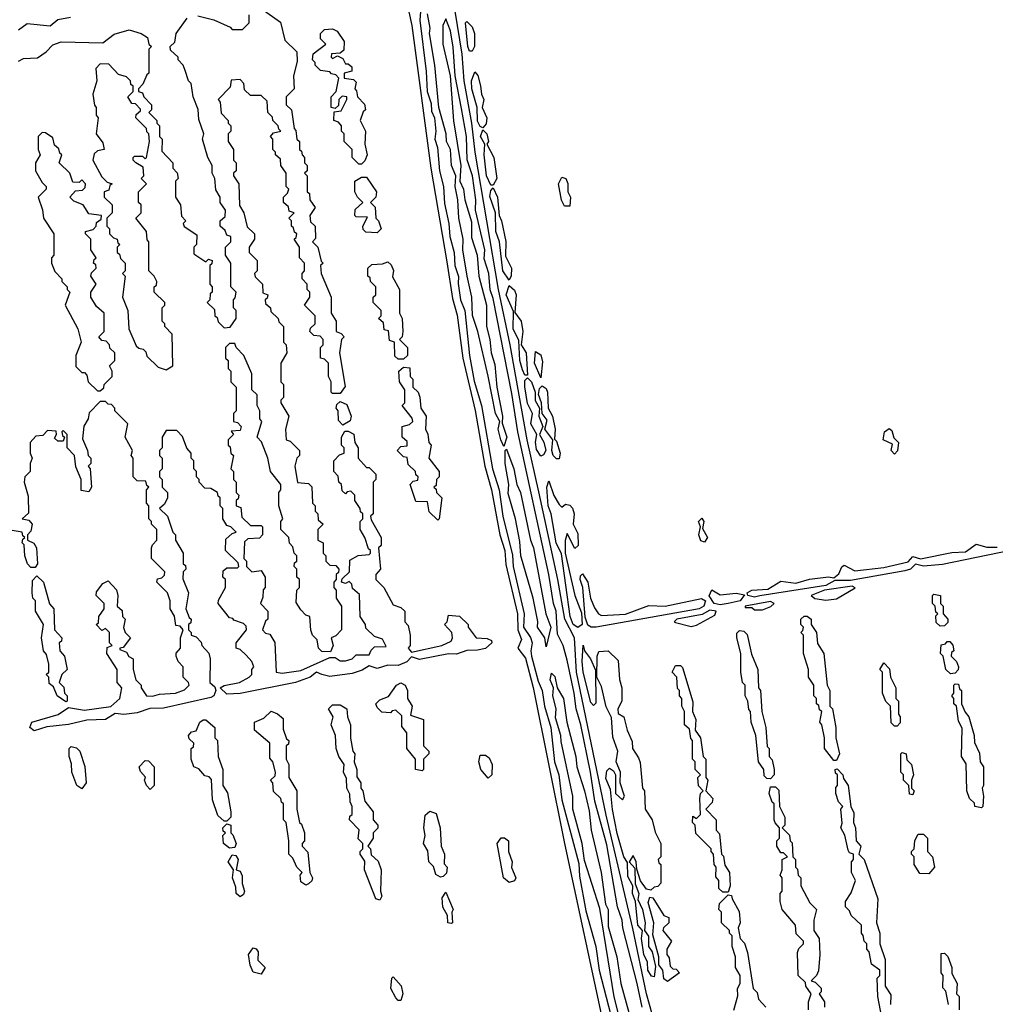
# Model space of a CAD drawing. Extents: x 2737310 to 2869991, y 870230 to 1012730.
# Tile 306 of 479: x 2790160 to 2793858, y 947456 to 951187. Entities that reach past the tile are written whole.
import ezdxf

# ---------------------------------------------------------------- set-up
doc = ezdxf.new("R2010")
doc.units = 0

msp = doc.modelspace()

# ---------------------------------------------------------------- linework, layer by layer
at = {"layer": '0CON02XD'}
for points in [[(2791612.3, 951322.3), (2791645.7, 951165), (2791718.1, 950625), (2791778.9, 950268.9), (2791800.3, 950130.3), (2791817.4, 950067.4), (2791840, 949905), (2791886.3, 949706.3), (2791923.1, 949495), (2791947.8, 949405), (2791980, 949235), (2791998.5, 949175), (2792002.6, 949122.6), (2792046.5, 948935), (2792048.2, 948875), (2792061.4, 948838.6), (2792047.5, 948805), (2792076.9, 948766.9), (2792106.2, 948656.2), (2792224.3, 948065), (2792375.6, 947365)], [(2792558.6, 947415), (2792535.6, 947495), (2792483.3, 947743.3), (2792382.6, 948172.6), (2792270.6, 948715), (2792263.3, 948845), (2792225.5, 948915), (2792199.4, 949065), (2792127.5, 949397.5), (2792083.3, 949595), (2792019.4, 949955), (2791974.4, 950165), (2791885.6, 950685.6), (2791873.3, 950795), (2791844.4, 950955), (2791836.7, 951056.7), (2791801.9, 951275)], [(2791075, 951230), (2791148.3, 951178.3), (2791165, 951110), (2791210, 951065), (2791211.7, 951028.3), (2791197.5, 950975), (2791200, 950925), (2791170, 950895), (2791170, 950865), (2791190, 950845), (2791200, 950775), (2791207, 950767), (2791210, 950735), (2791220, 950725), (2791220, 950695), (2791228.3, 950688.3), (2791230, 950675), (2791240, 950665), (2791240, 950645), (2791250, 950635), (2791250, 950615), (2791240, 950605), (2791250, 950595), (2791250, 950535), (2791258.3, 950528.3), (2791260, 950505), (2791280, 950475), (2791260, 950445), (2791261.7, 950421.7), (2791280, 950405), (2791281.7, 950358.3), (2791270, 950345), (2791290, 950325), (2791302.5, 950272.5), (2791310, 950265), (2791300, 950255), (2791302.5, 950225), (2791340, 950135), (2791340, 950075), (2791360, 950045), (2791360, 950005), (2791378.3, 949998.3), (2791390, 949985), (2791380, 949975), (2791372.5, 949925), (2791393, 949797), (2791375, 949770), (2791345, 949770), (2791340, 949775), (2791340, 949815), (2791330, 949835), (2791330, 949885), (2791315, 949900), (2791300, 949905), (2791300, 949945), (2791310, 949955), (2791310, 949975), (2791298.3, 949988.3), (2791275, 949990), (2791260, 950005), (2791261.7, 950018.3), (2791280, 950035), (2791280, 950065), (2791240, 950105), (2791260, 950135), (2791260, 950155), (2791250, 950165), (2791250, 950185), (2791230, 950205), (2791230, 950225), (2791240, 950235), (2791240, 950265), (2791220, 950285), (2791220, 950325), (2791200, 950355), (2791208.3, 950361.7), (2791210, 950375), (2791201.7, 950381.7), (2791198.3, 950398.3), (2791190, 950405), (2791190, 950425), (2791180, 950435), (2791200, 950455), (2791181.7, 950461.7), (2791178.3, 950478.3), (2791160, 950495), (2791160, 950515), (2791175, 950530), (2791180, 950545), (2791170, 950555), (2791170, 950605), (2791150, 950635), (2791148.3, 950658.3), (2791130, 950675), (2791130, 950685), (2791120, 950695), (2791120, 950735), (2791110, 950745), (2791121.7, 950758.3), (2791150, 950765), (2791141.7, 950771.7), (2791140, 950785), (2791120, 950805), (2791118.3, 950818.3), (2791100, 950835), (2791098.3, 950878.3), (2791075, 950900), (2791035, 950900), (2791011.7, 950921.7), (2791010, 950945), (2790995, 950960), (2790961.7, 950958.3), (2790958.3, 950931.7), (2790912.5, 950885), (2790920, 950875), (2790923, 950833), (2790950, 950805), (2790950, 950795), (2790960, 950785), (2790960, 950765), (2790950, 950755), (2790950, 950725), (2790970, 950695), (2790970, 950655), (2790980, 950645), (2790980, 950615), (2790970, 950605), (2790970, 950595), (2790990, 950565), (2790993, 950483), (2791010, 950455), (2791021.7, 950401.7), (2791050, 950375), (2791050, 950355), (2791030, 950325), (2791030, 950305), (2791060, 950275), (2791060, 950235), (2791050, 950225), (2791053, 950213), (2791080, 950185), (2791081.7, 950151.7), (2791100, 950145), (2791098.3, 950131.7), (2791090, 950125), (2791091.7, 950111.7), (2791110, 950095), (2791111.7, 950081.7), (2791140, 950055), (2791141.7, 950041.7), (2791160, 950025), (2791160, 949965), (2791170, 949955), (2791172.5, 949925), (2791150, 949885), (2791150, 949815), (2791160, 949805), (2791160, 949755), (2791150, 949745), (2791150, 949735), (2791180, 949685), (2791167.5, 949635), (2791170, 949595), (2791185, 949590), (2791220, 949555), (2791220, 949535), (2791210, 949525), (2791202.5, 949495), (2791213, 949433), (2791255, 949430), (2791267, 949417), (2791270, 949355), (2791280, 949345), (2791280, 949325), (2791290, 949315), (2791291.7, 949291.7), (2791310, 949275), (2791290, 949255), (2791290, 949215), (2791310, 949205), (2791310, 949165), (2791320, 949155), (2791320, 949135), (2791335, 949120), (2791358.3, 949118.3), (2791370, 949105), (2791368.3, 949091.7), (2791360, 949085), (2791360, 949065), (2791350, 949055), (2791350, 949035), (2791360, 949025), (2791360, 948995), (2791380, 948965), (2791380, 948875), (2791358.3, 948851.7), (2791340, 948845), (2791347.5, 948815), (2791338.3, 948791.7), (2791305, 948792.5), (2791292.5, 948805), (2791287, 948837), (2791270, 948855), (2791263, 948873), (2791260, 948925), (2791245, 948930), (2791225, 948950), (2791208.3, 948978.3), (2791210, 949025), (2791220, 949035), (2791220, 949065), (2791210, 949075), (2791210, 949105), (2791200, 949115), (2791201.7, 949128.3), (2791210, 949135), (2791210, 949155), (2791200, 949165), (2791195, 949190), (2791183, 949203), (2791180, 949225), (2791150, 949255), (2791150, 949285), (2791157.5, 949295), (2791142.5, 949345), (2791142.5, 949395), (2791150, 949405), (2791150, 949425), (2791110, 949475), (2791100, 949525), (2791077, 949587), (2791060, 949605), (2791077.5, 949665), (2791070, 949675), (2791070, 949705), (2791060, 949725), (2791060, 949765), (2791040, 949785), (2791040, 949845), (2791010, 949915), (2790980, 949945), (2790975, 949960), (2790955, 949960), (2790940, 949945), (2790940, 949905), (2790950, 949895), (2790950, 949865), (2790960, 949855), (2790960, 949815), (2790980, 949795), (2790980, 949705), (2790970, 949695), (2790970, 949665), (2790985, 949660), (2791000, 949645), (2790995, 949630), (2790961.7, 949628.3), (2790970, 949615), (2790950, 949595), (2790950, 949575), (2790958.3, 949568.3), (2790960, 949545), (2790970, 949535), (2790960, 949485), (2790970, 949475), (2790970, 949445), (2790980, 949435), (2790980, 949395), (2790990, 949385), (2790988.3, 949371.7), (2790980, 949365), (2790980, 949345), (2790998.3, 949338.3), (2791001.7, 949301.7), (2791035, 949270), (2791075, 949270), (2791080, 949265), (2791080, 949235), (2791068.3, 949221.7), (2791025, 949220), (2791011.7, 949208.3), (2791010, 949145), (2791020, 949135), (2791020, 949115), (2791040, 949095), (2791075, 949100), (2791090, 949075), (2791090, 949035), (2791083, 949027), (2791081.7, 948998.3), (2791072.5, 948975), (2791100, 948945), (2791100, 948915), (2791091.7, 948908.3), (2791080, 948875), (2791091.7, 948861.7), (2791108.3, 948858.3), (2791127, 948827), (2791132.5, 948715), (2791155, 948710), (2791225, 948721.2), (2791335, 948770), (2791355, 948770), (2791375, 948757.5), (2791395, 948757.5), (2791420, 948765), (2791435, 948780), (2791485, 948780), (2791491.7, 948798.3), (2791505, 948810), (2791548.3, 948811.7), (2791535, 948840), (2791505, 948850), (2791471.7, 948881.7), (2791470, 948895), (2791450, 948925), (2791448.3, 949008.3), (2791421.7, 949031.7), (2791418.3, 949048.3), (2791408.3, 949058.3), (2791395, 949050), (2791380, 949055), (2791381.7, 949068.3), (2791410, 949095), (2791411.7, 949138.3), (2791443, 949157), (2791485, 949160), (2791490, 949165), (2791490, 949175), (2791481.7, 949181.7), (2791467.5, 949225), (2791450, 949255), (2791450, 949285), (2791460, 949295), (2791460, 949315), (2791451.7, 949321.7), (2791450, 949335), (2791430, 949365), (2791430, 949385), (2791415, 949400), (2791401.7, 949398.3), (2791395, 949390), (2791381.7, 949401.7), (2791380, 949425), (2791370, 949435), (2791367, 949457), (2791350, 949475), (2791350, 949515), (2791371.7, 949538.3), (2791390, 949545), (2791390, 949565), (2791380, 949575), (2791380, 949605), (2791392.5, 949627.5), (2791405, 949627.5), (2791425.9, 949615.9), (2791430, 949585), (2791442.5, 949565), (2791442.5, 949525), (2791475, 949490), (2791485, 949490), (2791510, 949465), (2791510, 949445), (2791500, 949435), (2791500, 949315), (2791490, 949305), (2791491.7, 949291.7), (2791530, 949225), (2791530, 949195), (2791520, 949185), (2791527.5, 949105), (2791510, 949085), (2791510, 949065), (2791540, 949035), (2791575, 948970), (2791605, 948960), (2791620, 948945), (2791620, 948905), (2791631.7, 948891.7), (2791640, 948855), (2791640, 948815), (2791632.5, 948805), (2791645, 948790), (2791760, 948815), (2791795, 948832.5), (2791800, 948845), (2791797.5, 948865), (2791770, 948895), (2791780, 948905), (2791785, 948930), (2791827, 948927), (2791860, 948895), (2791860, 948885), (2791890, 948845), (2791932.3, 948842.3), (2791947.5, 948835), (2791950, 948825), (2791925.4, 948804.6), (2791895, 948797.3), (2791855, 948797.1), (2791815, 948782.7), (2791785, 948784.4), (2791675, 948762.2), (2791645, 948772.5), (2791627, 948753), (2791595, 948740), (2791555, 948741.5), (2791515, 948728.9), (2791485, 948738.8), (2791458, 948722), (2791420.2, 948709.8), (2791335, 948697.9), (2791305.5, 948705.5)], [(2791680, 951235), (2791676.7, 951185), (2791700.7, 950990.7), (2791704, 950915), (2791719.3, 950869.3), (2791720.7, 950840.7), (2791732.5, 950815), (2791737.5, 950765), (2791733.8, 950735), (2791743, 950703), (2791751.2, 950615), (2791766.7, 950555), (2791770.5, 950490.5), (2791786.7, 950415), (2791790, 950365), (2791806.7, 950305), (2791808.8, 950255), (2791823.6, 950213.6), (2791822.3, 950187.7), (2791830, 950125), (2791846.7, 950085), (2791864.3, 949915), (2791882.3, 949817.7), (2791910, 949725), (2791952, 949485), (2791976.7, 949405), (2791990.8, 949305), (2792028.3, 949158.3), (2792030, 949115), (2792072, 948935), (2792068.8, 948885), (2792096.1, 948846.1), (2792102.5, 948825), (2792096.7, 948795), (2792100, 948775), (2792125, 948680), (2792140, 948645), (2792148.8, 948585), (2792173.3, 948505), (2792186.7, 948375), (2792203.8, 948325), (2792215, 948230), (2792279.3, 947989.3), (2792281.7, 947941.7), (2792305, 947810), (2792343.3, 947675), (2792356.7, 947585), (2792400, 947415)], [(2790352.5, 951195), (2790305, 951186.7), (2790275, 951163.1), (2790188.8, 951171.2), (2790155, 951148)], [(2790787.5, 950995), (2790780, 951015), (2790760, 951035), (2790760, 951045), (2790731.7, 951071.7), (2790730, 951085), (2790748.3, 951101.7), (2790752.5, 951135), (2790795, 951192.5)], [(2790835, 951201.2), (2790896.4, 951186.4), (2790958.3, 951158.3), (2790965, 951150), (2791005, 951150), (2791030, 951175), (2791030, 951205)], [(2792519.2, 947445), (2792500.8, 947535), (2792446.2, 947745), (2792443.3, 947775), (2792426.2, 947825), (2792385, 948060), (2792340, 948225), (2792323.8, 948335), (2792287.1, 948515), (2792268.8, 948575), (2792262, 948635), (2792235, 948760), (2792220, 948815), (2792198.3, 948858.3), (2792193.3, 948945), (2792183.3, 948975), (2792165.8, 949085), (2792048, 949625), (2792025, 949770), (2791955, 950130), (2791943.6, 950163.6), (2791938, 950225), (2791920.7, 950280.7), (2791923.3, 950315), (2791887.5, 950465), (2791888.8, 950505), (2791876, 950595), (2791856.4, 950656.4), (2791853.8, 950745), (2791835, 950850), (2791810, 950975), (2791803, 951083), (2791792.5, 951145), (2791775, 951190), (2791763.3, 951165), (2791763.8, 951095), (2791791.2, 950975), (2791804.1, 950804.1), (2791832.5, 950635), (2791827.5, 950575), (2791842.5, 950545), (2791847.5, 950505), (2791871.7, 950421.7), (2791871.7, 950361.7), (2791893.8, 950295), (2791900, 950215), (2791928.8, 950105), (2791928.8, 950025), (2791942, 949975), (2791946.7, 949925), (2791960.7, 949880.7), (2791968.8, 949795), (2791990, 949685), (2791988.3, 949658.3), (2792006.7, 949605), (2791995, 949570), (2791983.3, 949595), (2791973.3, 949635), (2791980, 949665), (2791963.3, 949695), (2791936.1, 949836.1), (2791896.7, 950005), (2791876, 950066), (2791874, 950135), (2791856.2, 950215), (2791840, 950315), (2791841.2, 950355), (2791823.8, 950435), (2791820, 950505), (2791810, 950555), (2791812.5, 950595), (2791796.7, 950635), (2791793.3, 950695), (2791777.5, 950725), (2791776.7, 950755), (2791748.8, 950855), (2791733.8, 951015), (2791713.3, 951135), (2791716, 951155), (2791705, 951210)], [(2791875, 951067.5), (2791865, 951067.5), (2791858, 951085), (2791850, 951175), (2791855, 951180), (2791875, 951160), (2791883.3, 951135), (2791883.8, 951085), (2791875, 951067.5)], [(2790155, 951030), (2790175, 951040), (2790227, 951043), (2790260, 951065), (2790285, 951092.5), (2790317, 951103), (2790475, 951100), (2790518.3, 951131.7), (2790575, 951148.8), (2790620, 951135), (2790645, 951120), (2790650, 951095), (2790660, 951085), (2790650, 951075), (2790650, 950985), (2790641.7, 950978.3), (2790627, 950943), (2790610, 950925), (2790610, 950915), (2790625, 950910), (2790630, 950895), (2790660, 950865), (2790660, 950845), (2790650, 950835), (2790680, 950805), (2790680, 950795), (2790690, 950785), (2790690, 950745), (2790700, 950735), (2790698.3, 950688.3), (2790740, 950645), (2790740, 950625), (2790757, 950607), (2790760, 950585), (2790750, 950575), (2790750, 950515), (2790770, 950485), (2790773, 950443), (2790790, 950425), (2790780, 950415), (2790783, 950403), (2790831.7, 950371.7), (2790830, 950335), (2790820, 950325), (2790820, 950300), (2790865, 950270), (2790875, 950280), (2790890, 950275), (2790888.3, 950261.7), (2790880, 950255), (2790880, 950185), (2790890, 950175), (2790890, 950155), (2790881.7, 950148.3), (2790880, 950125), (2790870, 950115), (2790898.3, 950088.3), (2790900, 950065), (2790908.3, 950058.3), (2790911.7, 950041.7), (2790935, 950020), (2790958.3, 950021.7), (2790980, 950055), (2790980, 950085), (2790970, 950095), (2790970, 950125), (2790977, 950133), (2790980, 950155), (2790960, 950175), (2790960, 950265), (2790940, 950295), (2790940, 950325), (2790960, 950345), (2790960, 950365), (2790945, 950370), (2790938.3, 950388.3), (2790920, 950405), (2790920, 950425), (2790938.3, 950441.7), (2790940, 950465), (2790920, 950495), (2790920, 950515), (2790903, 950543), (2790900, 950585), (2790890, 950605), (2790890, 950635), (2790872.5, 950665), (2790852.5, 950735), (2790857.5, 950755), (2790838.3, 950808.3), (2790837, 950847), (2790817.5, 950895), (2790810, 950945), (2790800, 950955), (2790787.5, 950995)], [(2791455, 950640), (2791445, 950640), (2791420, 950665), (2791420, 950695), (2791390, 950725), (2791390, 950755), (2791380, 950765), (2791380, 950785), (2791368.3, 950798.3), (2791350, 950805), (2791351.7, 950838.3), (2791378.3, 950841.7), (2791400, 950885), (2791400, 950895), (2791382.5, 950897.5), (2791370, 950885), (2791368.3, 950861.7), (2791355, 950850), (2791340, 950855), (2791340, 950895), (2791360, 950915), (2791370, 950965), (2791358.3, 950978.3), (2791341.7, 950981.7), (2791335, 950990), (2791300, 950995), (2791280, 951015), (2791280, 951025), (2791270, 951035), (2791271.7, 951058.3), (2791320, 951095), (2791300, 951115), (2791300, 951135), (2791315, 951150), (2791345, 951152.5), (2791363.6, 951143.6), (2791390, 951105), (2791388.3, 951071.7), (2791375, 951060), (2791341.7, 951058.3), (2791340, 951045), (2791345, 951040), (2791365, 951050), (2791385, 951040), (2791395, 951020), (2791405, 951020), (2791418.3, 951008.3), (2791418.3, 950991.7), (2791390, 950985), (2791390, 950965), (2791425, 950960), (2791435, 950950), (2791430, 950925), (2791437, 950917), (2791440, 950895), (2791467, 950867), (2791470, 950845), (2791461.7, 950838.3), (2791450, 950805), (2791470, 950765), (2791467.5, 950715), (2791477.5, 950675), (2791468.3, 950651.7), (2791455, 950640)], [(2790715, 949860), (2790740, 949875), (2790737.5, 949995), (2790710, 950025), (2790710, 950035), (2790700, 950045), (2790700, 950095), (2790710, 950105), (2790710, 950115), (2790670, 950155), (2790670, 950175), (2790678.3, 950181.7), (2790680, 950195), (2790670, 950215), (2790650, 950235), (2790650, 950345), (2790643, 950353), (2790640, 950385), (2790600, 950435), (2790620, 950455), (2790620, 950485), (2790610, 950495), (2790610, 950535), (2790640, 950565), (2790620, 950585), (2790630, 950595), (2790628.3, 950628.3), (2790600, 950645), (2790590, 950655), (2790590, 950665), (2790595, 950670), (2790625, 950670), (2790635, 950660), (2790640, 950665), (2790652.5, 950725), (2790650, 950755), (2790641.7, 950761.7), (2790640, 950775), (2790600, 950815), (2790601.7, 950828.3), (2790618.3, 950841.7), (2790618.3, 950848.3), (2790598.3, 950868.3), (2790585, 950870), (2790570, 950895), (2790590, 950915), (2790590, 950935), (2790581.7, 950941.7), (2790580, 950955), (2790565, 950970), (2790535, 950980), (2790498.3, 951018.3), (2790465, 951020), (2790448.3, 951001.7), (2790452.5, 950955), (2790437.5, 950905), (2790443, 950863), (2790450, 950855), (2790450, 950825), (2790457.5, 950815), (2790450, 950755), (2790475, 950720), (2790480, 950695), (2790455, 950690), (2790441.7, 950678.3), (2790437.5, 950655), (2790471.7, 950591.7), (2790491.7, 950571.7), (2790510, 950565), (2790501.7, 950558.3), (2790498.3, 950541.7), (2790480, 950535), (2790480, 950515), (2790510, 950485), (2790510, 950455), (2790490, 950435), (2790490, 950405), (2790500, 950395), (2790500, 950375), (2790515, 950360), (2790530, 950355), (2790531.7, 950341.7), (2790540, 950335), (2790530, 950325), (2790530, 950305), (2790538.3, 950298.3), (2790541.7, 950281.7), (2790560, 950265), (2790560, 950235), (2790550, 950225), (2790560, 950215), (2790550, 950135), (2790570, 950085), (2790573.3, 950015), (2790601.7, 949951.7), (2790611.7, 949941.7), (2790628.3, 949938.3), (2790638.3, 949928.3), (2790641.7, 949911.7), (2790685, 949870), (2790715, 949860)], [(2791915, 950777.5), (2791905, 950782.5), (2791895, 950802.5), (2791893.3, 950855), (2791873.1, 950925), (2791872, 950955), (2791885, 950990), (2791895.9, 950975.9), (2791907, 950937), (2791910, 950905), (2791918.8, 950885), (2791912.5, 950855), (2791930, 950815), (2791927.7, 950792.3), (2791915, 950777.5)], [(2791955, 950560), (2791945, 950560), (2791929.2, 950595), (2791920, 950675), (2791922.5, 950715), (2791906.7, 950745), (2791915, 950770), (2791930, 950755), (2791936.7, 950725), (2791930, 950715), (2791957.5, 950665), (2791968.8, 950585), (2791955, 950560)], [(2790465, 949780), (2790478.3, 949791.7), (2790480, 949805), (2790510, 949835), (2790510, 949855), (2790500, 949875), (2790520, 949895), (2790520, 949925), (2790501.7, 949941.7), (2790500, 949955), (2790488.3, 949968.3), (2790471.7, 949971.7), (2790460, 949985), (2790480, 950005), (2790480, 950075), (2790450.7, 950100.7), (2790430, 950135), (2790430, 950155), (2790450, 950185), (2790430, 950215), (2790431.7, 950228.3), (2790450, 950245), (2790448.3, 950258.3), (2790440, 950265), (2790441.7, 950278.3), (2790450, 950285), (2790430, 950315), (2790430, 950355), (2790410, 950375), (2790410, 950385), (2790438.3, 950391.7), (2790450, 950405), (2790451.7, 950418.3), (2790468.3, 950431.7), (2790470, 950445), (2790421.7, 950451.7), (2790400, 950485), (2790365, 950500), (2790350, 950515), (2790371.7, 950538.3), (2790398.3, 950541.7), (2790408.3, 950551.7), (2790410, 950565), (2790395, 950580), (2790385, 950570), (2790361.7, 950571.7), (2790350, 950605), (2790310, 950645), (2790320, 950675), (2790311.7, 950681.7), (2790308.3, 950698.3), (2790291.7, 950711.7), (2790285, 950740), (2790258.3, 950758.3), (2790245, 950760), (2790230, 950745), (2790230, 950695), (2790237.5, 950675), (2790220, 950645), (2790220, 950615), (2790245, 950570), (2790260, 950555), (2790260, 950545), (2790230, 950515), (2790247, 950467), (2790250, 950435), (2790290, 950375), (2790290, 950295), (2790280, 950285), (2790280, 950265), (2790293, 950233), (2790320, 950205), (2790320, 950195), (2790340, 950175), (2790340, 950165), (2790350, 950155), (2790332.5, 950105), (2790380, 950015), (2790392.5, 949965), (2790372.5, 949915), (2790373, 949873), (2790395, 949850), (2790405, 949850), (2790415, 949840), (2790420, 949815), (2790455, 949780), (2790465, 949780)], [(2791515, 950380), (2791471.7, 950381.7), (2791461.7, 950391.7), (2791460, 950405), (2791478.3, 950438.3), (2791435, 950440), (2791430, 950445), (2791431.7, 950468.3), (2791460, 950495), (2791440, 950515), (2791430, 950535), (2791430, 950575), (2791455, 950590), (2791475, 950590), (2791512.5, 950535), (2791510, 950515), (2791490, 950495), (2791507, 950477), (2791510, 950435), (2791520, 950425), (2791530, 950395), (2791515, 950380)], [(2792245, 950480), (2792225, 950480), (2792213.6, 950503.6), (2792202.5, 950565), (2792215, 950590), (2792230, 950585), (2792237, 950567), (2792237.5, 950535), (2792247.5, 950515), (2792245, 950480)], [(2792015, 950200), (2791990.8, 950235), (2791978.8, 950345), (2791964.2, 950385), (2791963.3, 950455), (2791942.3, 950517.7), (2791945, 950540), (2791955, 950550), (2791971.2, 950515), (2791976.7, 950445), (2791986.2, 950425), (2792003, 950347), (2792000.7, 950290.7), (2792023.8, 950245), (2792023, 950217), (2792015, 950200)], [(2791615, 949900), (2791595, 949900), (2791581.7, 949911.7), (2791580, 949965), (2791561.7, 949971.7), (2791558.3, 950008.3), (2791541.7, 950011.7), (2791538.3, 950038.3), (2791520, 950055), (2791530, 950065), (2791530, 950085), (2791500, 950115), (2791500, 950135), (2791510, 950145), (2791510, 950175), (2791490, 950195), (2791488.3, 950208.3), (2791480, 950215), (2791480, 950245), (2791495, 950260), (2791535, 950262.5), (2791555, 950270), (2791568.3, 950258.3), (2791577, 950237), (2791572.5, 950212.5), (2791600, 950165), (2791600, 950075), (2791610, 950055), (2791612.5, 950005), (2791610, 949985), (2791600, 949975), (2791630, 949945), (2791630, 949915), (2791615, 949900)], [(2792085, 949840), (2792075, 949840), (2792065, 949860), (2792056, 949895), (2792051.7, 949971.7), (2792030.8, 950015), (2792031.7, 950081.7), (2792004.3, 950145), (2792015, 950180), (2792035, 950162.5), (2792042, 950145), (2792037, 950077), (2792060, 950045), (2792066.7, 950005), (2792060, 949955), (2792080, 949925), (2792085, 949840)], [(2792135, 949830), (2792111.2, 949885), (2792115, 949930), (2792135, 949917.5), (2792140.8, 949890.8), (2792135, 949830)], [(2791745, 949290), (2791711.7, 949321.7), (2791705, 949360), (2791661.7, 949361.7), (2791640, 949425), (2791651.7, 949438.3), (2791668.3, 949441.7), (2791670, 949455), (2791661.7, 949461.7), (2791660, 949475), (2791631.7, 949501.7), (2791628.3, 949528.3), (2791615, 949530), (2791590, 949555), (2791605, 949570), (2791628.3, 949571.7), (2791628.3, 949588.3), (2791610, 949605), (2791610, 949645), (2791637, 949653), (2791650, 949665), (2791647, 949677), (2791610, 949725), (2791620, 949735), (2791620, 949785), (2791600, 949815), (2791597.5, 949855), (2791615, 949870), (2791638.3, 949868.3), (2791640, 949835), (2791650, 949825), (2791650, 949795), (2791670, 949775), (2791677, 949757), (2791680, 949715), (2791700, 949685), (2791697.5, 949635), (2791707, 949617), (2791710, 949585), (2791720, 949575), (2791710, 949525), (2791750, 949475), (2791750, 949455), (2791740, 949445), (2791738.3, 949421.7), (2791730, 949415), (2791738.3, 949408.3), (2791740, 949395), (2791760, 949375), (2791750, 949295), (2791745, 949290)], [(2792135, 949532.5), (2792118.3, 949558.3), (2792114.3, 949585.7), (2792120, 949615), (2792097.1, 949655), (2792103.3, 949695), (2792085, 949732.5), (2792074.2, 949795.8), (2792075, 949820), (2792085, 949830), (2792100, 949815), (2792113.3, 949775), (2792113.6, 949743.6), (2792130, 949715), (2792127.5, 949685), (2792142.5, 949645), (2792130, 949615), (2792146, 949586), (2792153.8, 949555), (2792145, 949537.5), (2792135, 949532.5)], [(2792205, 949522.5), (2792195, 949522.5), (2792181.2, 949535), (2792176.2, 949555), (2792180, 949595), (2792150, 949635), (2792159.3, 949669.3), (2792140, 949695), (2792137.5, 949735), (2792126.4, 949766.4), (2792130.5, 949789.5), (2792140.7, 949799.3), (2792155, 949790), (2792160.8, 949775), (2792162.5, 949715), (2792178.8, 949685), (2792188.8, 949635), (2792187.5, 949597.5), (2792195, 949590), (2792208, 949545), (2792205, 949522.5)], [(2791305.5, 948705.5), (2791285, 948713.8), (2791261.2, 948695), (2791205, 948675.6), (2790995, 948633.5), (2790945, 948630.6), (2790920, 948655), (2790935, 948663.3), (2790992.5, 948675), (2791030, 948695), (2791040, 948705), (2791040, 948725), (2791047.5, 948735), (2791040, 948755), (2791018.3, 948778.3), (2790995, 948800), (2790980, 948805), (2790980, 948825), (2791020, 948875), (2791018.3, 948888.3), (2791008.3, 948898.3), (2790971.7, 948911.7), (2790968.3, 948918.3), (2790955, 948920), (2790912.5, 948975), (2790913, 948987), (2790940, 949035), (2790940, 949065), (2790930, 949075), (2790931.7, 949098.3), (2790945, 949110), (2790985, 949110), (2790990, 949115), (2790988.3, 949128.3), (2790940, 949175), (2790941.7, 949218.3), (2790965, 949240), (2790980, 949245), (2790960, 949265), (2790945, 949270), (2790930, 949295), (2790930, 949335), (2790920, 949345), (2790920, 949375), (2790911.7, 949381.7), (2790910, 949395), (2790885, 949410), (2790861.7, 949411.7), (2790840, 949435), (2790840, 949445), (2790830, 949455), (2790830, 949475), (2790820, 949485), (2790820, 949515), (2790810, 949525), (2790810, 949545), (2790793, 949563), (2790777, 949607), (2790755, 949630), (2790715, 949630), (2790700, 949605), (2790700, 949565), (2790690, 949555), (2790690, 949535), (2790700, 949525), (2790700, 949485), (2790690, 949475), (2790690, 949455), (2790700, 949445), (2790700, 949415), (2790720, 949395), (2790720, 949375), (2790708.3, 949351.7), (2790690, 949335), (2790720, 949305), (2790740, 949245), (2790750, 949235), (2790750, 949215), (2790780, 949165), (2790780, 949125), (2790788.3, 949118.3), (2790790, 949105), (2790780, 949095), (2790778.3, 949068.3), (2790800, 949015), (2790790, 948955), (2790801.7, 948921.7), (2790810, 948915), (2790808.3, 948901.7), (2790800, 948895), (2790800, 948875), (2790810, 948865), (2790810, 948855), (2790828.3, 948848.3), (2790848.3, 948828.3), (2790850, 948815), (2790877, 948787), (2790882.5, 948765), (2790880, 948675), (2790899.3, 948659.3), (2790903.8, 948645), (2790895.7, 948625), (2790885, 948617.8), (2790705, 948577.7), (2790652.8, 948577.2), (2790605, 948560.4), (2790555, 948553.6), (2790522.1, 948557.9), (2790485, 948535.4), (2790415, 948532.5), (2790345, 948515.5), (2790262.4, 948507.6), (2790215, 948491.8), (2790198.6, 948505), (2790205.5, 948524.5), (2790305.8, 948554.2), (2790345, 948580), (2790405, 948570.8), (2790505, 948583.8), (2790540, 948615), (2790547.5, 948655), (2790530, 948675), (2790530, 948725), (2790490, 948785), (2790491.7, 948808.3), (2790510, 948815), (2790500, 948825), (2790500, 948865), (2790485, 948880), (2790471.7, 948871.7), (2790450, 948895), (2790458.3, 948901.7), (2790460, 948925), (2790480, 948955), (2790480, 948975), (2790450, 949005), (2790451.7, 949018.3), (2790475, 949050), (2790495, 949060), (2790527, 949027), (2790532.5, 949005), (2790530, 948965), (2790548.3, 948948.3), (2790550, 948925), (2790560, 948915), (2790553.3, 948883.3), (2790560, 948865), (2790580, 948845), (2790551.7, 948808.3), (2790540, 948805), (2790540, 948800), (2790565, 948790), (2790573.6, 948773.6), (2790590, 948765), (2790590, 948725), (2790600, 948685), (2790620, 948665), (2790620, 948655), (2790640, 948625), (2790663, 948623), (2790689.3, 948630.7), (2790750, 948635), (2790785, 948647.5), (2790802.5, 948665), (2790800, 948675), (2790780, 948695), (2790780, 948735), (2790760, 948755), (2790752.5, 948775), (2790753, 948787), (2790770, 948805), (2790770, 948845), (2790780, 948875), (2790768.3, 948888.3), (2790751.7, 948891.7), (2790747, 948927), (2790730, 948955), (2790730, 948985), (2790720, 949015), (2790680, 949055), (2790681.7, 949068.3), (2790698.3, 949071.7), (2790708.3, 949081.7), (2790710, 949095), (2790660, 949145), (2790660, 949185), (2790663, 949197), (2790680, 949215), (2790680, 949255), (2790660, 949275), (2790660, 949285), (2790650, 949295), (2790650, 949345), (2790640, 949355), (2790640, 949405), (2790650, 949415), (2790641.7, 949421.7), (2790638.3, 949438.3), (2790605, 949440), (2790590, 949455), (2790590, 949525), (2790582.5, 949535), (2790587.5, 949555), (2790560, 949605), (2790570, 949655), (2790520, 949705), (2790520, 949715), (2790508.3, 949728.3), (2790495, 949730), (2790485, 949740), (2790465, 949740), (2790423, 949697), (2790420, 949675), (2790403, 949647), (2790398.3, 949598.3), (2790417.5, 949555), (2790420, 949535), (2790430, 949525), (2790430, 949505), (2790420, 949495), (2790427.5, 949485), (2790432.5, 949415), (2790422.5, 949397.5), (2790393, 949403), (2790392.5, 949445), (2790373, 949493), (2790367.5, 949535), (2790340, 949565), (2790340, 949615), (2790325, 949630), (2790320, 949625), (2790321.7, 949611.7), (2790330, 949605), (2790325, 949590), (2790305, 949590), (2790291.7, 949601.7), (2790300, 949615), (2790298.3, 949628.3), (2790265, 949630), (2790248.3, 949611.7), (2790221.7, 949608.3), (2790200, 949585), (2790200, 949545), (2790207.5, 949525), (2790200, 949505), (2790200, 949475), (2790180, 949455), (2790177.5, 949435), (2790191.7, 949381.7), (2790193, 949317), (2790170, 949295), (2790195, 949290), (2790207.5, 949275), (2790201.7, 949248.3), (2790190, 949235), (2790190, 949215), (2790213.3, 949203.3), (2790223.3, 949185), (2790227.5, 949125), (2790218.3, 949111.7), (2790201.7, 949111.7), (2790190, 949125), (2790180, 949155), (2790177.5, 949197.5), (2790170, 949205), (2790171.7, 949218.3), (2790180, 949225), (2790171.7, 949231.7), (2790170, 949245), (2790131.7, 949251.7)], [(2791385, 949650), (2791368.3, 949668.3), (2791367.5, 949705), (2791360, 949715), (2791361.7, 949728.3), (2791375, 949740), (2791399.3, 949729.3), (2791416.7, 949685), (2791412.5, 949667.5), (2791385, 949650)], [(2793475, 949540), (2793462.5, 949555), (2793468.3, 949578.3), (2793432.5, 949595), (2793437.5, 949625), (2793455, 949637.5), (2793465, 949630), (2793472.5, 949602.5), (2793490, 949585), (2793487, 949553), (2793475, 949540)], [(2792155, 948810), (2792150, 948845), (2792122.5, 948885), (2792123.6, 948906.4), (2792105.8, 948995), (2792058.8, 949155), (2792055, 949210), (2792038.6, 949295), (2792011.7, 949391.7), (2792013.8, 949425), (2792000, 949505), (2792000, 949555), (2792005, 949560), (2792033.3, 949485), (2792043.8, 949425), (2792058, 949395), (2792096, 949215), (2792107.5, 949185), (2792153.8, 948935), (2792172.5, 948885), (2792155, 948810)], [(2792275, 948884.2), (2792257.5, 948895), (2792245.7, 948925), (2792213, 949163), (2792192.9, 949205), (2792174.3, 949314.3), (2792163.1, 949345), (2792157.5, 949415), (2792165, 949440), (2792183.8, 949383.8), (2792205, 949350), (2792215, 949340), (2792228.3, 949351.7), (2792245, 949346.7), (2792255.7, 949335.7), (2792262, 949315), (2792257.5, 949275), (2792275, 949240), (2792276.1, 949193.9), (2792263.6, 949183.6), (2792235, 949240), (2792227, 949213), (2792227.5, 949165), (2792264, 949005), (2792289.3, 948939.3), (2792291.2, 948895), (2792275, 948884.2)], [(2792755, 949207.5), (2792742, 949212), (2792733.3, 949235), (2792740, 949265), (2792732.5, 949285), (2792745, 949297.5), (2792752.5, 949285), (2792748.3, 949258.3), (2792766.2, 949225), (2792755, 949207.5)], [(2792945, 948998.9), (2792920, 949005), (2792917.5, 949015), (2792934.3, 949025.7), (2792995, 949028.8), (2793045, 949058.8), (2793101.7, 949051.7), (2793153, 949067), (2793225, 949076.2), (2793245, 949072.5), (2793265, 949086.7), (2793276.4, 949113.6), (2793285, 949120), (2793325, 949098.8), (2793435, 949110.8), (2793527.5, 949132.5), (2793545, 949152.5), (2793573.9, 949143.9), (2793692.7, 949167.3), (2793745, 949170.8), (2793785, 949200), (2793825, 949187.5), (2793865, 949188)], [(2793915, 949175.7), (2793657.2, 949122.8), (2793585.7, 949115.7), (2793555, 949123.3), (2793536.2, 949105), (2793515, 949098.9), (2793308.8, 949061.2), (2793248.8, 949061.2), (2793215, 949042.3), (2792965, 949003.5), (2792945, 948998.9)], [(2792345, 948884.4), (2792325.5, 948885.5), (2792313.1, 948893.1), (2792303, 948923), (2792293.8, 949035), (2792283.9, 949066.1), (2792285, 949080), (2792292.5, 949087.5), (2792313.8, 949055), (2792323.8, 948995), (2792338.3, 948958.3), (2792353.8, 948935), (2792365, 948928.8), (2792455.7, 948934.3), (2792545, 948966.7), (2792605.8, 948964.2), (2792744, 948994), (2792758.8, 948985), (2792753.1, 948965), (2792735, 948953.8), (2792345, 948884.4)], [(2790335, 948602.5), (2790302.5, 948625), (2790288.3, 948658.3), (2790271.7, 948671.7), (2790270, 948695), (2790260, 948705), (2790270, 948715), (2790270, 948745), (2790261.7, 948781.7), (2790250, 948795), (2790242.5, 948845), (2790250, 948895), (2790220, 948945), (2790220, 948985), (2790210, 948995), (2790207.5, 949015), (2790208.3, 949061.7), (2790225, 949080), (2790250, 949055), (2790273, 948973), (2790290, 948955), (2790292.5, 948875), (2790320, 948845), (2790318.3, 948831.7), (2790310, 948825), (2790312.5, 948795), (2790330, 948775), (2790340, 948725), (2790320, 948705), (2790310, 948675), (2790327, 948657), (2790330, 948635), (2790340, 948625), (2790340, 948605), (2790335, 948602.5)], [(2792815, 948970), (2792792, 948975), (2792773.6, 949003.6), (2792783.6, 949026.4), (2792815, 949008), (2792875, 949014.3), (2792907.5, 949007.5), (2792890, 948985), (2792845, 948974.5), (2792815, 948970)], [(2793215, 948987.5), (2793255, 948992.5), (2793326.4, 949033.6), (2793315, 949040), (2793210, 949025), (2793160, 949005), (2793173.6, 948993.6), (2793215, 948987.5)], [(2792975, 948950), (2793007, 948963), (2793020, 948975), (2793005, 948982.5), (2792910, 948965), (2792910, 948960), (2792935, 948960), (2792945, 948950), (2792975, 948950)], [(2793648.3, 948888.3), (2793633, 948903), (2793632.5, 948927.5), (2793640, 948935), (2793631.7, 948941.7), (2793630, 948965), (2793620, 948975), (2793620, 949005), (2793625, 949010), (2793650, 949005), (2793650, 948975), (2793660, 948965), (2793660, 948935), (2793677.5, 948915), (2793677, 948903), (2793665, 948890), (2793648.3, 948888.3)], [(2792705, 948887.5), (2792725, 948892.5), (2792795, 948930), (2792800, 948945), (2792775, 948948.8), (2792747, 948933), (2792650, 948915), (2792640, 948905), (2792645, 948902.5), (2792705, 948887.5)], [(2793255, 948380), (2793245, 948380), (2793210, 948425), (2793210, 948465), (2793200, 948515), (2793192.5, 948525), (2793200, 948565), (2793191.7, 948571.7), (2793188.3, 948588.3), (2793180, 948595), (2793180, 948615), (2793170, 948625), (2793170, 948665), (2793150, 948695), (2793150, 948725), (2793130, 948785), (2793130, 948855), (2793120, 948865), (2793128.3, 948871.7), (2793130, 948885), (2793120, 948895), (2793120, 948915), (2793133.6, 948926.4), (2793145, 948926.7), (2793160, 948915), (2793160, 948895), (2793180, 948865), (2793183, 948823), (2793207.5, 948785), (2793220, 948665), (2793230, 948645), (2793230, 948585), (2793240, 948575), (2793252.5, 948505), (2793252.5, 948465), (2793267.5, 948405), (2793255, 948380)], [(2793005, 948310), (2792991.7, 948311.7), (2792981.7, 948321.7), (2792980, 948345), (2792960, 948375), (2792950, 948475), (2792932.5, 948525), (2792930, 948565), (2792923, 948573), (2792920, 948605), (2792910, 948625), (2792910, 948665), (2792900, 948675), (2792892.5, 948715), (2792892.5, 948785), (2792877.5, 948845), (2792878.3, 948861.7), (2792888.3, 948871.7), (2792905, 948870), (2792917, 948857), (2792933, 948783), (2792957.5, 948725), (2792960, 948655), (2792967.5, 948645), (2792972.5, 948565), (2792987.5, 948505), (2792992.5, 948432.5), (2793000, 948425), (2793000, 948395), (2793011.7, 948381.7), (2793020, 948345), (2793020, 948325), (2793005, 948310)], [(2793688.3, 948708.3), (2793670, 948725), (2793660, 948775), (2793650, 948785), (2793651.7, 948818.3), (2793668.3, 948821.7), (2793675, 948830), (2793685, 948830), (2793697, 948817), (2793700, 948795), (2793691.7, 948788.3), (2793690, 948775), (2793710, 948755), (2793717.5, 948735), (2793717, 948723), (2793705, 948710), (2793688.3, 948708.3)], [(2792335, 948587.5), (2792325, 948600), (2792295.7, 948715), (2792291.4, 948755), (2792295, 948816.7), (2792300, 948795), (2792323.8, 948765), (2792341.7, 948721.7), (2792343, 948597), (2792335, 948587.5)], [(2792565, 947560), (2792555, 947562.5), (2792540, 947585), (2792538.8, 947615), (2792526, 947645), (2792516.2, 947705), (2792520, 947735), (2792503.3, 947755), (2792493.3, 947845), (2792482, 947875), (2792483.3, 947905), (2792465, 947940), (2792463, 947993), (2792450, 948015), (2792425, 948102.5), (2792406.1, 948193.9), (2792399.3, 948269.3), (2792381.3, 948311.3), (2792385, 948340), (2792395, 948350), (2792410, 948340), (2792417.5, 948325), (2792417.5, 948255), (2792445, 948230), (2792452.5, 948245), (2792436.2, 948295), (2792436.7, 948335), (2792420, 948375), (2792426.7, 948415), (2792408, 948468), (2792403, 948543), (2792382.7, 948582.7), (2792365, 948660), (2792347.5, 948695), (2792348.8, 948775), (2792355, 948792.5), (2792390, 948795), (2792428.3, 948758.3), (2792433, 948687), (2792442.5, 948655), (2792442.5, 948605), (2792427.5, 948575), (2792428.3, 948558.3), (2792450, 948545), (2792462.5, 948495), (2792481.7, 948451.7), (2792482.5, 948425), (2792505, 948390), (2792511.7, 948371.7), (2792520, 948275), (2792527.5, 948265), (2792530, 948195), (2792557.5, 948155), (2792568.3, 948108.3), (2792590, 948065), (2792590, 948015), (2792580, 948005), (2792581.7, 947991.7), (2792590, 947985), (2792590, 947915), (2792578.3, 947901.7), (2792565, 947900), (2792551.7, 947888.3), (2792535, 947892.5), (2792513, 947923), (2792498.3, 947968.3), (2792496.7, 947995), (2792485, 948020), (2792470, 947995), (2792491.7, 947971.7), (2792492.5, 947912.5), (2792506.2, 947875), (2792502.5, 947852.5), (2792520, 947815), (2792530, 947765), (2792527.5, 947735), (2792543.3, 947713.3), (2792543.3, 947675), (2792557.5, 947655), (2792569.3, 947599.3), (2792565, 947560)], [(2793485, 948510), (2793475, 948510), (2793463, 948523), (2793460, 948585), (2793443, 948603), (2793430, 948635), (2793430, 948715), (2793420, 948725), (2793435, 948750), (2793457, 948727), (2793460, 948695), (2793480, 948655), (2793480, 948615), (2793490, 948605), (2793490, 948555), (2793497.5, 948545), (2793497.5, 948522.5), (2793485, 948510)], [(2792845, 947880), (2792825, 947880), (2792810, 947895), (2792810, 947925), (2792798.3, 947938.3), (2792800, 947975), (2792792.5, 947985), (2792790, 948025), (2792780, 948035), (2792780, 948045), (2792723, 948103), (2792720, 948135), (2792710, 948145), (2792711.7, 948168.3), (2792725, 948160), (2792740, 948175), (2792737.5, 948235), (2792740, 948255), (2792750, 948265), (2792733, 948283), (2792730, 948315), (2792740, 948325), (2792720, 948345), (2792720, 948375), (2792710, 948385), (2792710, 948455), (2792703, 948463), (2792698.3, 948498.3), (2792680, 948515), (2792680, 948565), (2792670, 948585), (2792670, 948615), (2792660, 948625), (2792660, 948645), (2792653, 948653), (2792650, 948695), (2792632.5, 948715), (2792645, 948740), (2792665, 948740), (2792671.7, 948731.7), (2792711.7, 948601.7), (2792710, 948565), (2792722.5, 948535), (2792720, 948495), (2792740, 948465), (2792750, 948395), (2792760, 948385), (2792760, 948315), (2792767.5, 948305), (2792760, 948265), (2792787.5, 948235), (2792785, 948220), (2792760, 948195), (2792800, 948155), (2792800, 948115), (2792811.7, 948101.7), (2792820, 948025), (2792827, 948017), (2792833, 947983), (2792850, 947955), (2792852.5, 947905), (2792845, 947880)], [(2792456.2, 947315), (2792413.6, 947483.6), (2792358.3, 947818.3), (2792300.7, 948000.7), (2792291.2, 948065), (2792256.2, 948195), (2792256, 948244), (2792211.7, 948451.7), (2792211.2, 948475), (2792190.7, 948540.7), (2792193.3, 948575), (2792180, 948625), (2792182.5, 948655), (2792170, 948685), (2792175, 948710), (2792188.3, 948698.3), (2792197.5, 948655), (2792221.2, 948615), (2792233.8, 948525), (2792268, 948395), (2792272, 948355), (2792301.2, 948265), (2792318.3, 948188.3), (2792326, 948115), (2792363.8, 947955), (2792380, 947835), (2792390, 947815), (2792390.7, 947750.7), (2792423.3, 947635), (2792438.8, 947535), (2792468.8, 947425)], [(2791685, 948340), (2791660, 948345), (2791660, 948385), (2791627.5, 948425), (2791627.5, 948485), (2791608.3, 948508.3), (2791608.3, 948548.3), (2791585, 948570), (2791571.7, 948568.3), (2791565, 948560), (2791533, 948563), (2791515, 948580), (2791510, 948595), (2791525, 948610), (2791558.3, 948621.7), (2791587.5, 948665), (2791605, 948673.8), (2791621.2, 948665), (2791630, 948645), (2791630, 948615), (2791647.5, 948585), (2791641.7, 948551.7), (2791690, 948535), (2791690, 948435), (2791710, 948415), (2791710, 948405), (2791690, 948385), (2791690, 948345), (2791685, 948340)], [(2793805, 948200), (2793780, 948205), (2793778.3, 948218.3), (2793760, 948235), (2793750, 948265), (2793747.5, 948367.5), (2793730, 948395), (2793731.7, 948501.7), (2793718.3, 948528.3), (2793710, 948585), (2793700, 948595), (2793700, 948615), (2793692.5, 948625), (2793700, 948635), (2793700, 948665), (2793705, 948670), (2793718.3, 948668.3), (2793721.7, 948651.7), (2793730, 948645), (2793730, 948595), (2793743, 948563), (2793757.5, 948545), (2793777.5, 948475), (2793778.3, 948448.3), (2793797, 948407), (2793800, 948375), (2793812.5, 948355), (2793812.5, 948285), (2793807.5, 948275), (2793812.5, 948245), (2793810, 948205), (2793805, 948200)], [(2791245, 947907.5), (2791225, 947920), (2791222.5, 947945), (2791230, 947955), (2791210, 947975), (2791195, 948010), (2791180, 948025), (2791180, 948075), (2791170, 948145), (2791160, 948155), (2791160, 948215), (2791151.7, 948221.7), (2791150, 948235), (2791121.7, 948261.7), (2791120, 948295), (2791110, 948305), (2791128.3, 948321.7), (2791130, 948335), (2791120, 948375), (2791108.3, 948388.3), (2791107.5, 948445), (2791050, 948495), (2791050, 948525), (2791085, 948540), (2791113.6, 948566.4), (2791137, 948557), (2791158.3, 948538.3), (2791158.3, 948498.3), (2791171.7, 948461.7), (2791180, 948455), (2791178.3, 948441.7), (2791170, 948435), (2791170, 948385), (2791180, 948365), (2791180, 948315), (2791210, 948265), (2791210, 948195), (2791220, 948145), (2791228.3, 948138.3), (2791240, 948105), (2791240, 948075), (2791230, 948065), (2791230, 948055), (2791251.7, 948031.7), (2791260, 947955), (2791270, 947935), (2791267, 947923), (2791255, 947912.5), (2791245, 947907.5)], [(2791525, 947850), (2791510, 947855), (2791466.7, 947965), (2791467.5, 947997.5), (2791450, 948025), (2791450, 948035), (2791460, 948045), (2791460, 948065), (2791443, 948083), (2791447, 948117), (2791410, 948155), (2791411.7, 948168.3), (2791420, 948175), (2791420, 948205), (2791412.5, 948222.5), (2791411.7, 948251.7), (2791400, 948275), (2791398.3, 948311.7), (2791387.5, 948335), (2791390, 948365), (2791370, 948395), (2791360, 948425), (2791357.5, 948475), (2791340, 948515), (2791347.5, 948545), (2791330, 948575), (2791345, 948590), (2791375, 948590), (2791400, 948575), (2791402.5, 948545), (2791413.3, 948515), (2791413.8, 948463.8), (2791422.5, 948415), (2791430, 948405), (2791427.5, 948375), (2791437.5, 948345), (2791438.3, 948318.3), (2791452.5, 948295), (2791452.5, 948275), (2791460, 948265), (2791467.5, 948225), (2791500, 948185), (2791500, 948155), (2791517.5, 948135), (2791517, 948123), (2791500, 948105), (2791500, 948085), (2791480, 948055), (2791490, 948045), (2791491.7, 948021.7), (2791518.3, 947998.3), (2791530, 947965), (2791527.5, 947885), (2791532.5, 947865), (2791525, 947850)], [(2790945, 948150), (2790935, 948150), (2790911.2, 948171.2), (2790890.7, 948230.7), (2790887, 948307), (2790878.3, 948318.3), (2790861.7, 948321.7), (2790838.3, 948348.3), (2790820, 948355), (2790810, 948385), (2790810, 948425), (2790818.3, 948431.7), (2790820, 948445), (2790801.7, 948461.7), (2790800, 948475), (2790811.7, 948488.3), (2790828.3, 948491.7), (2790843.3, 948525), (2790855, 948533.3), (2790865, 948533.3), (2790900, 948505), (2790900, 948465), (2790910, 948455), (2790912.5, 948395), (2790930, 948345), (2790930, 948285), (2790947, 948257), (2790960, 948185), (2790960, 948165), (2790945, 948150)], [(2790395, 948272.5), (2790376.7, 948285), (2790357.5, 948335), (2790356.4, 948366.4), (2790347.5, 948395), (2790347.5, 948425), (2790355, 948432.5), (2790375, 948427.5), (2790387.5, 948415), (2790407, 948357), (2790412.5, 948295), (2790395, 948272.5)], [(2790655, 948270), (2790640, 948285), (2790632.5, 948305), (2790637, 948317), (2790617.5, 948337.5), (2790612.5, 948355), (2790635, 948380), (2790648.3, 948378.3), (2790670, 948355), (2790670, 948285), (2790655, 948270)], [(2791935, 948312.5), (2791907.5, 948345), (2791900, 948375), (2791905, 948400), (2791925, 948400), (2791939.3, 948389.3), (2791951.2, 948365), (2791950, 948325), (2791935, 948312.5)], [(2793545, 948250), (2793531.7, 948251.7), (2793530, 948285), (2793510, 948305), (2793510, 948325), (2793500, 948335), (2793500, 948405), (2793505, 948410), (2793520, 948405), (2793521.7, 948381.7), (2793540, 948365), (2793547.5, 948325), (2793540, 948305), (2793540, 948275), (2793550, 948265), (2793545, 948250)], [(2793427.5, 947405), (2793412.5, 947485), (2793410, 947555), (2793420, 947565), (2793420, 947585), (2793388.3, 947608.3), (2793380, 947655), (2793370, 947665), (2793370, 947685), (2793360, 947695), (2793357, 947717), (2793350, 947725), (2793350, 947755), (2793311.7, 947791.7), (2793305, 947810), (2793290, 947825), (2793290, 947845), (2793311.7, 947878.3), (2793327.5, 947925), (2793312.5, 947955), (2793312.5, 947995), (2793320, 948005), (2793320, 948025), (2793305, 948030), (2793299.3, 948039.3), (2793287, 948097), (2793272.5, 948125), (2793277.5, 948142.5), (2793272.5, 948195), (2793280, 948205), (2793263, 948223), (2793252.5, 948255), (2793253, 948277), (2793260, 948285), (2793260, 948325), (2793251.7, 948331.7), (2793250, 948345), (2793258.3, 948348.3), (2793280, 948325), (2793281.7, 948311.7), (2793300, 948285), (2793310, 948205), (2793321.7, 948181.7), (2793320, 948145), (2793327.5, 948125), (2793330, 948075), (2793347.5, 948055), (2793340, 948025), (2793360, 948005), (2793412.5, 947855), (2793407.5, 947765), (2793420, 947725), (2793420, 947685), (2793440, 947625), (2793440, 947525), (2793461.7, 947491.7), (2793460, 947455)], [(2793150, 947435), (2793150, 947465), (2793160, 947495), (2793140, 947525), (2793138.3, 947538.3), (2793110, 947565), (2793108.3, 947651.7), (2793113, 947667), (2793130, 947685), (2793130, 947695), (2793103, 947723), (2793100, 947755), (2793050, 947815), (2793042.5, 947845), (2793042.5, 947875), (2793050, 947885), (2793050, 947935), (2793042.5, 947945), (2793050, 947965), (2793050, 948005), (2793070, 948015), (2793055, 948030), (2793045, 948030), (2793030, 948055), (2793030, 948075), (2793040, 948085), (2793040, 948125), (2793023, 948143), (2793020, 948155), (2793020, 948215), (2793011.7, 948221.7), (2793000, 948255), (2793005, 948280), (2793025, 948280), (2793037, 948267), (2793040, 948205), (2793060, 948165), (2793060, 948135), (2793050, 948125), (2793077, 948097), (2793080, 948075), (2793087, 948067), (2793090, 948015), (2793100, 948005), (2793100, 947975), (2793108.3, 947968.3), (2793110, 947945), (2793120, 947935), (2793120, 947905), (2793155, 947840), (2793180, 947815), (2793170, 947775), (2793170, 947735), (2793190, 947705), (2793192.5, 947645), (2793187, 947583), (2793180, 947565), (2793160, 947545), (2793175, 947540), (2793197, 947517), (2793197, 947503), (2793190, 947495), (2793210, 947465), (2793210, 947445)], [(2791755, 947937.5), (2791737.5, 947947.5), (2791728.3, 947978.3), (2791710, 947995), (2791707, 948037), (2791690, 948065), (2791696.7, 948095), (2791691.2, 948125), (2791697, 948173), (2791715, 948187.5), (2791738.3, 948178.3), (2791753.3, 948125), (2791757.5, 948055), (2791770, 948025), (2791768.3, 947988.3), (2791780, 947975), (2791777, 947953), (2791765, 947940), (2791755, 947937.5)], [(2790955, 948047.5), (2790932.5, 948065), (2790930, 948095), (2790940, 948105), (2790931.7, 948111.7), (2790930, 948125), (2790945, 948140), (2790960, 948135), (2790960, 948105), (2790968.3, 948098.3), (2790980, 948065), (2790975, 948050), (2790955, 948047.5)], [(2792015, 947916.7), (2791993.3, 947935), (2791970, 948065), (2791985, 948086.7), (2791997, 948087), (2792012.5, 948075), (2792012.5, 948035), (2792026.7, 947995), (2792023.6, 947973.6), (2792040, 947935), (2792035, 947923.3), (2792015, 947916.7)], [(2793605, 947950), (2793571.7, 947951.7), (2793550, 947985), (2793550, 948015), (2793540, 948025), (2793540, 948035), (2793550, 948045), (2793553, 948077), (2793565, 948100), (2793585, 948100), (2793600, 948085), (2793600, 948035), (2793620, 948015), (2793627.5, 947975), (2793605, 947950)], [(2790995, 947863.3), (2790980, 947875), (2790979.3, 947899.3), (2790966.7, 947935), (2790970, 947965), (2790950, 947995), (2790965, 948022.5), (2790979.3, 948019.3), (2790987.5, 948005), (2790980, 947965), (2790995, 947960), (2791003, 947943), (2791003.6, 947913.6), (2791012.5, 947885), (2791008.8, 947871.2), (2790995, 947863.3)], [(2791795, 947762.5), (2791782.5, 947765), (2791781.7, 947791.7), (2791763.6, 947823.6), (2791760.7, 947859.3), (2791775, 947880), (2791802.5, 947815), (2791797.5, 947805), (2791800, 947765), (2791795, 947762.5)], [(2792615, 947542.5), (2792601.7, 947551.7), (2792597.5, 947585), (2792582.5, 947605), (2792582.5, 947635), (2792559.3, 947719.3), (2792563.3, 947765), (2792541.7, 947841.7), (2792548.3, 947861.7), (2792559.3, 947859.3), (2792601.7, 947791.7), (2792620, 947785), (2792620, 947765), (2792600, 947745), (2792597.5, 947735), (2792630, 947695), (2792612.5, 947665), (2792612.5, 947645), (2792621.7, 947631.7), (2792625, 947600), (2792635, 947590), (2792648.3, 947588.3), (2792660, 947575), (2792615, 947542.5)], [(2792867, 947433), (2792881.7, 947488.3), (2792880, 947515), (2792890, 947535), (2792890, 947565), (2792872.5, 947595), (2792872.5, 947635), (2792860, 947675), (2792860, 947715), (2792850, 947725), (2792850, 947735), (2792820, 947765), (2792820, 947805), (2792810, 947815), (2792811.7, 947838.3), (2792845, 947870), (2792858.3, 947868.3), (2792860, 947855), (2792887, 947807), (2792890, 947765), (2792882.5, 947745), (2792890, 947705), (2792907, 947687), (2792918.3, 947651.7), (2792940, 947515), (2792955, 947500), (2792960, 947475), (2792987.5, 947445)], [(2791075, 947570), (2791045, 947577.5), (2791033.6, 947603.6), (2791026.7, 947645), (2791045, 947670), (2791056.4, 947666.4), (2791063.3, 947655), (2791063, 947623), (2791090, 947595), (2791075, 947570)], [(2793680, 947455), (2793670, 947505), (2793658.3, 947518.3), (2793660, 947565), (2793652.5, 947575), (2793651.7, 947648.3), (2793665, 947650), (2793677, 947637), (2793692.5, 947595), (2793693, 947573), (2793713.3, 947535), (2793710, 947495), (2793720, 947485), (2793720, 947435)], [(2791605, 947470), (2791595, 947470), (2791585, 947480), (2791566.7, 947515), (2791570, 947555), (2791575, 947560), (2791606.2, 947526.2), (2791612.5, 947495), (2791605, 947470)]]:
    msp.add_lwpolyline(points, dxfattribs=at)

doc.saveas('drawing.dxf')
